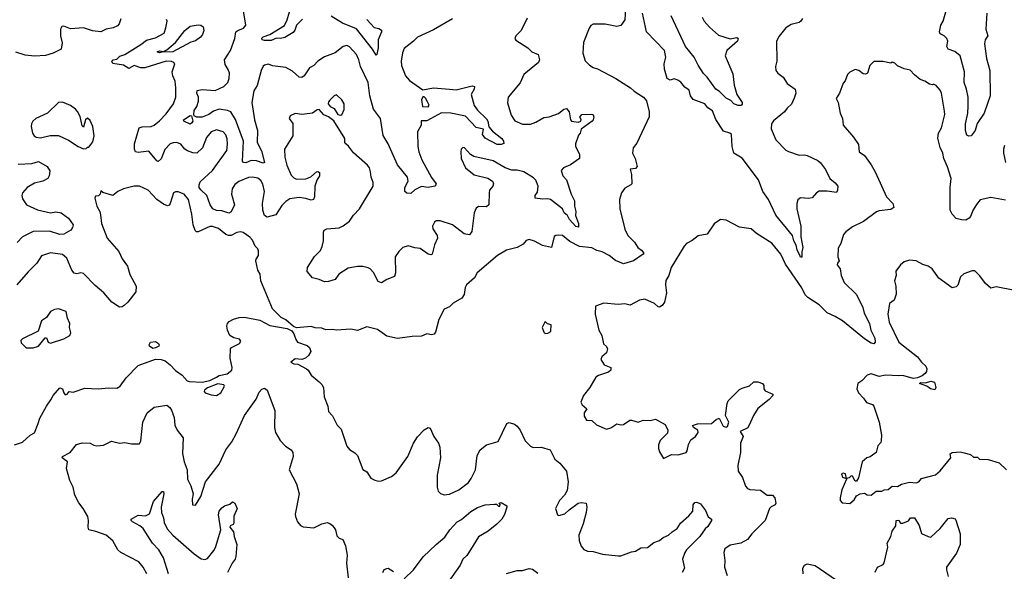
# Model space of a CAD drawing. Extents: x 1839239 to 1929705, y 762242 to 910352.
# Tile 280 of 429: x 1909294 to 1916697, y 853344 to 857486. Entities that reach past the tile are written whole.
import ezdxf

# ---------------------------------------------------------------- set-up
doc = ezdxf.new("R2010")
doc.units = 0

msp = doc.modelspace()

# ---------------------------------------------------------------- linework, layer by layer
at = {"layer": '0CON10XD'}
for points in [[(1913850, 857575), (1913843.3, 857485), (1913815, 857443.8), (1913785, 857436), (1913695, 857452), (1913645, 857454), (1913605, 857453.3), (1913588.3, 857441.7), (1913576.1, 857423.9), (1913534.3, 857315.7), (1913528, 857235), (1913545, 857177.5), (1913577.5, 857145), (1913605, 857126.2), (1913637.7, 857117.7), (1913776.7, 857045), (1913886.7, 856975), (1913915, 856950), (1913983.3, 856905), (1914006.1, 856876.1), (1914026.7, 856795), (1914026.4, 856756.4), (1913935, 856560), (1913905.9, 856524.1), (1913901.2, 856485), (1913922, 856445), (1913935.9, 856384.1), (1913925, 856370), (1913883.3, 856365), (1913893.8, 856325), (1913897.5, 856255), (1913890, 856245), (1913845, 856220), (1913818.8, 856185), (1913803.8, 856135), (1913806, 856065), (1913844.3, 855914.3), (1913865.7, 855865), (1913915.8, 855815), (1913941.2, 855775), (1913970, 855755), (1913986.2, 855733.8), (1913982.5, 855725), (1913908.8, 855675), (1913835, 855652), (1913775, 855679.2), (1913725.6, 855715.6), (1913672.7, 855742.7), (1913633.4, 855753.4), (1913595, 855772.5), (1913503.4, 855783.4), (1913431.2, 855821.2), (1913376.2, 855865), (1913345, 855869.2), (1913325, 855866.7), (1913312.5, 855857.5), (1913293.3, 855776.7), (1913225, 855790.5), (1913165, 855824.4), (1913125, 855835.5), (1913102.8, 855827.2), (1913079.1, 855800.9), (1913035, 855775.8), (1912955, 855756), (1912887.5, 855715), (1912733.3, 855585), (1912713, 855547), (1912653.9, 855496.1), (1912643.3, 855475), (1912635, 855422.5), (1912618.8, 855395), (1912552.4, 855357.6), (1912525, 855330), (1912485, 855313.3), (1912446, 855235), (1912420.7, 855139.3), (1912410, 855125), (1912390.7, 855120.7), (1912356.4, 855126.4), (1912315, 855108.8), (1912245, 855107.5), (1912135, 855091.4), (1912055, 855109.2), (1911985, 855160), (1911905, 855179.2), (1911835, 855153.3), (1911785, 855162.5), (1911675, 855154.2), (1911645, 855160.8), (1911595, 855157.1), (1911565, 855168.6), (1911515, 855172.9), (1911485, 855182), (1911375, 855172.5), (1911353, 855183), (1911295, 855232.5), (1911259.5, 855249.5), (1911194, 855315), (1911107.8, 855525), (1911102.5, 855575), (1911085.5, 855605.5), (1911069.6, 855675), (1911070.9, 855689.1), (1911089.6, 855715), (1911090.3, 855750.3), (1911085, 855766.7), (1911065, 855786.7), (1911045, 855831.2), (1911025, 855854), (1910975, 855888), (1910955, 855892.5), (1910927.7, 855887.7), (1910885, 855866.9), (1910865, 855865.5), (1910845, 855873.5), (1910787.7, 855917.7), (1910745, 855933.5), (1910725, 855933.1), (1910635, 855893.3), (1910623.1, 855893.1), (1910613.5, 855903.5), (1910598.4, 855945), (1910588.8, 856025), (1910564.3, 856135), (1910530, 856175), (1910485, 856194.3), (1910465, 856194.2), (1910450, 856185), (1910425, 856106.7), (1910417, 856093), (1910405, 856088), (1910375, 856100), (1910325.9, 856135.9), (1910260, 856205), (1910195, 856235.7), (1910155, 856235.8), (1910075, 856217.1), (1910032.7, 856197.3), (1909995, 856166.7), (1909918.3, 856188.3), (1909905, 856200), (1909900, 856175), (1909887, 856163), (1909865, 856160), (1909860, 856145), (1909874, 856085), (1909896, 856045), (1909900.5, 856020.5), (1909908.8, 855955), (1909950.8, 855845), (1910039.2, 855745), (1910065, 855691.2), (1910104.5, 855635), (1910123, 855573), (1910169.4, 855485), (1910167.4, 855442.6), (1910107.5, 855365), (1910080.3, 855339.7), (1910065, 855329.2), (1910045, 855327.5), (1909987.5, 855365), (1909927.8, 855435), (1909861.2, 855491.2), (1909775, 855580.6), (1909755, 855584.3), (1909725, 855578.6), (1909703.6, 855583.6), (1909685, 855606.2), (1909648.6, 855695), (1909615, 855722.9), (1909525.6, 855734.4), (1909457.5, 855712.5), (1909422.3, 855657.7), (1909357.8, 855592.2), (1909272.9, 855495)], [(1912548.3, 857491.7), (1912405, 857410.6), (1912284.5, 857355.5), (1912255.4, 857324.6), (1912185, 857270), (1912171.7, 857238.3), (1912162.3, 857175), (1912165, 857143.3), (1912194.5, 857065), (1912225, 857030.6), (1912325, 856958.8), (1912405, 856973.8), (1912525, 856965.8), (1912575, 856960.6), (1912695, 856990), (1912713.3, 856985), (1912712, 856965), (1912688, 856925), (1912710.8, 856840.8), (1912735.8, 856805.8), (1912805, 856742), (1912814.2, 856725), (1912821.2, 856681.2), (1912848.2, 856648.2), (1912918.6, 856595), (1912932, 856575), (1912933.3, 856556.7), (1912915, 856548.8), (1912885, 856550), (1912795, 856595.7), (1912772.9, 856625), (1912782.5, 856665), (1912725, 856676), (1912645, 856761.4), (1912535, 856784.3), (1912465, 856787.1), (1912355, 856726), (1912313, 856727), (1912312, 856695), (1912284.4, 856645), (1912287.7, 856535), (1912295.4, 856495), (1912317.7, 856435), (1912391.2, 856301.2), (1912424.3, 856255), (1912424, 856245), (1912414.3, 856235.7), (1912365, 856226.7), (1912315, 856232.5), (1912265, 856207.8), (1912235, 856181.9), (1912205, 856183.8), (1912189.5, 856195), (1912190, 856225), (1912213.8, 856275), (1912210.4, 856305), (1912135, 856396), (1912063.5, 856555), (1912026.9, 856616.9), (1912006.2, 856745), (1911955.4, 856815.4), (1911927.1, 856915), (1911913.2, 857015), (1911857.1, 857135), (1911844.6, 857185), (1911825.3, 857225.3), (1911775, 857282.5), (1911755, 857292), (1911725, 857286.2), (1911665, 857238.8), (1911585, 857207.1), (1911535, 857174.6), (1911506.6, 857143.4), (1911473.9, 857126.1), (1911432, 857065), (1911415, 857051.1), (1911395, 857055.8), (1911345, 857098.7), (1911295, 857126.2), (1911195, 857139.5), (1911165, 857151.4), (1911135, 857145.6), (1911125, 857137.5), (1911109.4, 857105), (1911078.7, 856991.3), (1911055, 856951.2), (1911039.6, 856865), (1911059.3, 856735), (1911082.7, 856655), (1911080, 856565), (1911111.5, 856501.5), (1911136, 856414), (1911125, 856409.2), (1911075, 856426.4), (1911035, 856428.2), (1910995, 856412.1), (1910977.5, 856415), (1910969.6, 856425), (1910976.4, 856575), (1910917, 856737), (1910882.7, 856795), (1910855.7, 856805.7), (1910795, 856813.5), (1910751, 856799), (1910715, 856775.2), (1910665, 856754.8), (1910624.8, 856754.8), (1910606.9, 856765), (1910604, 856774), (1910606.1, 856805), (1910625.3, 856835), (1910639.5, 856875), (1910637.3, 856905), (1910625.6, 856935), (1910628, 856955), (1910665, 856961.2), (1910765, 856954.4), (1910828.6, 856985), (1910858.9, 857015), (1910868.8, 857045), (1910870.8, 857085), (1910862.1, 857112.1), (1910839.2, 857149.2), (1910833.6, 857185), (1910880, 857255), (1910910.5, 857345), (1910920, 857395), (1910933.3, 857405), (1910976.6, 857423.4), (1910993.8, 857445), (1910972.4, 857582.4)], [(1910055, 857494), (1910041.1, 857455), (1910028.9, 857441.1), (1909996.2, 857425), (1909944.8, 857415.2), (1909905, 857396.2), (1909842.6, 857402.6), (1909775, 857426.2), (1909675, 857416.7), (1909625, 857436.7), (1909610, 857435), (1909601.2, 857415), (1909602, 857365), (1909612.7, 857312.7), (1909606.2, 857265), (1909545.5, 857234.5), (1909487.5, 857217.5), (1909405, 857212.5), (1909335, 857219.5), (1909265, 857242)], [(1911348.5, 856658.5), (1911347.5, 856615), (1911284.3, 856515), (1911287.8, 856455), (1911302.1, 856395), (1911335, 856319.2), (1911355, 856298.1), (1911375, 856288.9), (1911445, 856291.5), (1911482.6, 856307.4), (1911525, 856343.8), (1911535, 856346.7), (1911548.3, 856338.3), (1911549.2, 856315), (1911529.3, 856280.7), (1911514.4, 856235), (1911510, 856155), (1911503.9, 856136.1), (1911485, 856130), (1911445, 856144.3), (1911395, 856151.5), (1911325, 856140), (1911295, 856121.8), (1911265, 856090), (1911220.3, 856019.7), (1911154.6, 856004.6), (1911135, 856017.1), (1911122, 856055), (1911120.7, 856105), (1911134.7, 856195), (1911122.3, 856252.3), (1911107.6, 856277.6), (1911085, 856297.3), (1911045, 856303.9), (1911015, 856301.8), (1910940.8, 856270.8), (1910910.9, 856249.1), (1910890.8, 856215), (1910886.1, 856175), (1910908, 856095), (1910885, 856044.2), (1910866.9, 856033.1), (1910815, 856051.6), (1910773.6, 856053.6), (1910746.1, 856066.1), (1910726.2, 856095), (1910702.2, 856165), (1910655, 856207.8), (1910644.7, 856225), (1910642.4, 856245), (1910651.4, 856268.6), (1910742.9, 856355), (1910850.4, 856505), (1910857.4, 856552.6), (1910855, 856592.5), (1910845, 856622), (1910825, 856644.3), (1910775, 856658.1), (1910735, 856644.2), (1910698.5, 856601.5), (1910669.5, 856525), (1910625, 856483.8), (1910595, 856486.2), (1910555, 856501.8), (1910535.3, 856515.3), (1910505, 856550.5), (1910475, 856563.8), (1910447.8, 856562.2), (1910425, 856553.3), (1910385, 856512), (1910358.9, 856441.1), (1910335, 856422), (1910325, 856426), (1910265, 856500), (1910185, 856489.2), (1910165, 856493.3), (1910157.5, 856515), (1910157.9, 856555), (1910191.2, 856675), (1910215, 856681.8), (1910283.7, 856683.7), (1910305, 856694.6), (1910345, 856726.1), (1910395, 856780), (1910449.5, 856855), (1910467.3, 856905), (1910469.2, 856975), (1910463.4, 857025), (1910445.9, 857065), (1910440.4, 857095), (1910460, 857155), (1910453.3, 857165), (1910435, 857172.2), (1910394.7, 857174.7), (1910235, 857125.7), (1910204.3, 857124.3), (1910155, 857143.1), (1910115, 857120), (1910075, 857144.3), (1909995, 857156.7), (1909986.2, 857175), (1909995.8, 857184.2), (1910025, 857190.6), (1910047.1, 857212.9), (1910085, 857225.2), (1910205, 857299.1), (1910247.7, 857332.3), (1910315, 857349.3), (1910379.2, 857385), (1910394, 857425), (1910402, 857475), (1910398.3, 857488.3)], [(1911419.5, 857490.5), (1911375, 857446.5), (1911363, 857407), (1911350.7, 857389.3), (1911288, 857352), (1911255.7, 857344.3), (1911225, 857346.6), (1911185, 857331.2), (1911135, 857329.3), (1911116.2, 857335), (1911115, 857346.9), (1911125, 857358.8), (1911175.2, 857374.8), (1911285, 857442.7), (1911305, 857484.4), (1911321.5, 857545)], [(1913108.8, 857498.8), (1913063.6, 857406.4), (1913023.3, 857365), (1913017.5, 857345), (1913025, 857333.3), (1913115, 857276), (1913144.6, 857244.6), (1913191.2, 857225), (1913202.5, 857185), (1913195, 857164), (1913084.1, 857075.9), (1913057.6, 857012.4), (1912966, 856905), (1912961.1, 856861.1), (1912990.2, 856770.2), (1913015.7, 856725.7), (1913075, 856702.9), (1913135, 856702), (1913175, 856716), (1913235, 856751.5), (1913275, 856756.9), (1913345, 856782.2), (1913385, 856814.3), (1913405, 856820), (1913424.4, 856794.4), (1913434.6, 856734.6), (1913443.6, 856723.6), (1913495, 856716.9), (1913514.2, 856725), (1913516.4, 856736.4), (1913506, 856755), (1913520, 856775), (1913595, 856776.2), (1913605, 856772.5), (1913611.2, 856755), (1913606.7, 856735), (1913597.5, 856725), (1913516.7, 856665), (1913507.5, 856635), (1913495, 856620), (1913473.3, 856555), (1913473.6, 856536.4), (1913504.1, 856474.1), (1913503.8, 856445), (1913435, 856397.5), (1913382.5, 856375), (1913366.1, 856353.9), (1913378.6, 856315), (1913404.6, 856284.6), (1913440.3, 856175), (1913465, 856126.2), (1913465.5, 856085.5), (1913475.6, 856045), (1913472.2, 856015), (1913496.8, 855956.8), (1913495, 855927.5), (1913475, 855932.5), (1913426.7, 855985), (1913411.8, 856015), (1913387.5, 856035), (1913374.5, 856065), (1913285.7, 856135), (1913265, 856141.5), (1913225, 856137.7), (1913168.8, 856145), (1913170, 856165), (1913187.8, 856192.2), (1913191.8, 856235), (1913175, 856281.9), (1913158.4, 856298.4), (1913085, 856343.1), (1913035, 856356.5), (1912995, 856355.5), (1912945, 856372.9), (1912855, 856426.5), (1912709.7, 856459.7), (1912684.1, 856474.1), (1912637.5, 856525), (1912625, 856526.7), (1912613.3, 856515), (1912610, 856495), (1912613.8, 856445), (1912646.7, 856375), (1912712, 856322), (1912815, 856297.5), (1912850, 856275), (1912856.2, 856255), (1912851.2, 856235), (1912826.2, 856205), (1912822.7, 856187.3), (1912822, 856095), (1912805, 856081.4), (1912745, 856082.5), (1912725, 856070), (1912710, 856035), (1912694.5, 855895.5), (1912675, 855871.4), (1912635, 855877.5), (1912549.2, 855945), (1912455, 855975.8), (1912425, 855976.2), (1912413.1, 855966.9), (1912398.6, 855935), (1912400, 855915), (1912432.5, 855865), (1912434.4, 855845), (1912411.8, 855795), (1912395, 855726.7), (1912385, 855721.2), (1912365, 855725.8), (1912305, 855769.1), (1912265, 855772.5), (1912215, 855787.1), (1912175, 855775.8), (1912144, 855745), (1912117.5, 855705), (1912120, 855585), (1912112.2, 855557.8), (1912055, 855534.6), (1912015, 855510), (1911989.7, 855519.7), (1911955, 855586.7), (1911928.8, 855615), (1911914.1, 855624.1), (1911875, 855632), (1911835, 855632.5), (1911765, 855619.2), (1911694, 855575), (1911665, 855536), (1911615, 855520), (1911585, 855518.8), (1911545.8, 855535.8), (1911495, 855546.7), (1911456.7, 855595), (1911458.8, 855625), (1911511.2, 855708.8), (1911556.3, 855753.7), (1911567.8, 855782.2), (1911579.2, 855825), (1911578.8, 855891.2), (1911584.3, 855905.7), (1911603.2, 855916.8), (1911695, 855924.4), (1911725, 855937.1), (1911775, 855974.3), (1911805, 856018.6), (1911848.6, 856065), (1911951.1, 856235), (1911951.4, 856265), (1911937.1, 856305), (1911932.5, 856345), (1911924.2, 856375), (1911910, 856395), (1911805, 856487.1), (1911767.5, 856537.5), (1911746.7, 856555), (1911740, 856565), (1911740, 856595), (1911656.6, 856726.6), (1911616.7, 856756.7), (1911581.2, 856771.2), (1911545, 856811.1), (1911530.2, 856809.8), (1911496.1, 856783.9), (1911414.5, 856774.5), (1911365, 856780.8), (1911327.5, 856765), (1911320, 856745), (1911347, 856707), (1911348.5, 856658.5)], [(1911905, 857487.5), (1911958.1, 857428.1), (1911995, 857421.4), (1912015, 857408.8), (1912015.6, 857395), (1911988.2, 857335), (1911989.1, 857275), (1911978.8, 857225), (1911975, 857220), (1911947.8, 857265), (1911827.4, 857417.4), (1911720.7, 857460.7), (1911635, 857513.7)], [(1915178.8, 857495), (1915166.7, 857475), (1915153.9, 857466.1), (1915095, 857450.8), (1915055.5, 857424.5), (1915005, 857363.3), (1914984.3, 857325), (1914985.6, 857175), (1914978, 857135), (1914980, 857105), (1914995, 857083.8), (1915033.8, 857055), (1915065, 857008), (1915123.8, 856965), (1915129.4, 856935), (1915115.9, 856895.9), (1915097.8, 856852.2), (1915065, 856823.1), (1915044.6, 856795.4), (1914962.4, 856727.6), (1914946.2, 856705), (1914943.6, 856666.4), (1914980, 856585), (1915055, 856506), (1915075, 856495.8), (1915155, 856469.2), (1915195, 856471.2), (1915215, 856466.2), (1915295, 856428), (1915315, 856411.2), (1915352.1, 856362.1), (1915385, 856294), (1915425, 856261.2), (1915445.8, 856235), (1915444, 856205), (1915435, 856188.8), (1915365, 856197.5), (1915305, 856197.5), (1915284.5, 856185.5), (1915251.7, 856148.3), (1915225, 856142.5), (1915165, 856148), (1915145, 856132.5), (1915137.5, 856105), (1915137.8, 856065), (1915167.8, 855935), (1915167.8, 855855), (1915182.5, 855775), (1915173.8, 855743.8), (1915175.8, 855704.2), (1915165, 855703.3), (1915161.7, 855711.7), (1915139.1, 855759.1), (1915132.9, 855792.9), (1915115.7, 855825), (1915104.3, 855865), (1914978.5, 856018.5), (1914924.7, 856135), (1914881.6, 856195), (1914850, 856285), (1914727.4, 856447.4), (1914664.6, 856484.6), (1914650.4, 856535), (1914645.5, 856625.5), (1914634.2, 856634.2), (1914585, 856648.6), (1914527.2, 856737.2), (1914501.9, 856801.9), (1914468.1, 856825), (1914445.3, 856855.3), (1914357.9, 856887.9), (1914336.5, 856915), (1914328.2, 856958.2), (1914295, 856979.2), (1914265, 857017.5), (1914243.2, 857033.2), (1914215, 857041.2), (1914185, 857032.5), (1914162.5, 857045), (1914142.5, 857115), (1914140, 857155), (1914152.9, 857205), (1914142.5, 857255), (1914006, 857395), (1913975.6, 857535.6)], [(1914425.6, 857505.6), (1914440.8, 857475), (1914479.3, 857429.3), (1914549.4, 857369.4), (1914635, 857342), (1914685, 857353.8), (1914696.2, 857345), (1914691.2, 857325), (1914610.8, 857255), (1914599.4, 857215), (1914655, 857080), (1914665.6, 856995), (1914685.8, 856925), (1914725.8, 856865), (1914727.3, 856852.7), (1914718.3, 856841.7), (1914695, 856840.8), (1914663.3, 856855), (1914640.5, 856880.5), (1914605, 856896.2), (1914555, 856947.1), (1914529.2, 856965), (1914462, 857055), (1914435, 857081.2), (1914395, 857146.2), (1914365, 857205.7), (1914301.1, 857285), (1914191.3, 857515)], [(1916411.8, 856965), (1916395.3, 857015), (1916398.4, 857095), (1916366, 857215), (1916325, 857248), (1916275, 857266.2), (1916266, 857285), (1916272.9, 857325), (1916265.6, 857345), (1916246.1, 857366.1), (1916215, 857380.8), (1916208.6, 857395), (1916219.6, 857445), (1916236.9, 857475), (1916257.3, 857545)], [(1916565.5, 857535), (1916557.8, 857415), (1916573.8, 857365), (1916553.9, 857336.1), (1916549.2, 857305), (1916562.7, 857195), (1916587.3, 857105), (1916590.9, 856915), (1916545, 856784), (1916492.5, 856707.5), (1916478.5, 856655), (1916447, 856613), (1916430.7, 856610.7), (1916415, 856620), (1916404.4, 856655), (1916406.2, 856705), (1916423.3, 856785), (1916426.3, 856836.3), (1916424.6, 856905), (1916411.8, 856965)], [(1910345, 857237.1), (1910328, 857245), (1910345, 857252.9), (1910375, 857247.1), (1910399.7, 857260.3), (1910465.6, 857314.4), (1910536.8, 857405), (1910575, 857437.5), (1910635, 857449), (1910655.5, 857445.5), (1910673.1, 857433.1), (1910679, 857405), (1910669.6, 857375), (1910653.7, 857355), (1910615, 857328.3), (1910581.6, 857318.4), (1910445, 857244.5), (1910366.5, 857243.5), (1910345, 857237.1)], [(1916705, 856132.2), (1916595, 856152), (1916515, 856133.3), (1916487.5, 856097.5), (1916461.7, 856058.3), (1916442.3, 856007.7), (1916434, 855996), (1916408.3, 855981.7), (1916375, 855982.9), (1916335, 855994.3), (1916305.5, 856025.5), (1916290.6, 856055), (1916290.5, 856225), (1916298.2, 856295), (1916270.8, 856380.8), (1916241.5, 856445), (1916235, 856483.3), (1916215, 856526.2), (1916196.8, 856596.8), (1916203.3, 856635), (1916225.5, 856675), (1916249.4, 856775), (1916248.3, 856798.3), (1916226, 856935), (1916215, 856957.5), (1916185, 856992.5), (1916165, 857002.5), (1916155, 856997.5), (1916135, 857003.3), (1916100, 857025), (1916065, 857037.5), (1916021.7, 857071.7), (1915988.3, 857108.3), (1915945, 857117.5), (1915895, 857140), (1915875, 857160), (1915855, 857167.5), (1915845, 857160), (1915785, 857172.5), (1915715, 857172.5), (1915685, 857142.5), (1915667.5, 857085), (1915653, 857077), (1915635, 857080), (1915602.5, 857105), (1915575, 857112.5), (1915535, 857092.5), (1915517.5, 857075), (1915501.7, 857028.3), (1915485, 857010), (1915457.5, 856935), (1915432.5, 856895), (1915447.5, 856865), (1915462.5, 856785), (1915480, 856745), (1915486.2, 856695), (1915563.3, 856605), (1915600, 856550), (1915605.5, 856495), (1915646.4, 856466.4), (1915696.7, 856396.7), (1915726.7, 856345), (1915811.4, 856155), (1915858.8, 856105), (1915866.7, 856075), (1915845, 856061.2), (1915755, 856052), (1915735.8, 856044.2), (1915639.5, 855970.5), (1915555, 855930), (1915505.7, 855894.3), (1915487.3, 855872.7), (1915467.5, 855805), (1915449.1, 855770.9), (1915446.1, 855706.1), (1915455.8, 855675), (1915442.1, 855657.9), (1915441.6, 855645), (1915462.2, 855615), (1915470.5, 855565), (1915493.8, 855513.8), (1915585, 855422), (1915634.5, 855325), (1915642.9, 855282.9), (1915682.7, 855205), (1915694.6, 855155), (1915723.5, 855095), (1915727.1, 855065), (1915716.7, 855053.3), (1915695, 855056.9), (1915645, 855088.5), (1915480.8, 855225), (1915425, 855258.6), (1915364.5, 855284.5), (1915304.3, 855345), (1915219.8, 855399.8), (1915200.5, 855420.5), (1915175, 855472.5), (1915075, 855617.1), (1915051.6, 855651.6), (1915016.9, 855725), (1914948.9, 855808.9), (1914835, 855882), (1914795, 855916.2), (1914705, 855928.8), (1914605, 855980), (1914563.6, 855986.4), (1914515, 855953.3), (1914464.1, 855875.9), (1914395, 855863.8), (1914351.1, 855828.9), (1914308.8, 855805), (1914290, 855785), (1914193.3, 855625), (1914175.5, 855565), (1914153.3, 855526.7), (1914149.1, 855495), (1914158.2, 855435), (1914142, 855365), (1914125, 855338.8), (1914105, 855326.7), (1914095, 855330), (1914066.7, 855355), (1913995, 855386.7), (1913955, 855380), (1913885, 855343.3), (1913845, 855353.3), (1913795, 855347.5), (1913685, 855358), (1913623.3, 855335), (1913622, 855275), (1913648.8, 855155), (1913670, 855115), (1913682.5, 855052.5), (1913705, 855032.5), (1913713.3, 855015), (1913706.7, 854985), (1913670, 854955), (1913663.6, 854933.6), (1913687.5, 854895), (1913737.5, 854875), (1913737.5, 854855), (1913721.7, 854838.3), (1913645, 854814), (1913625, 854801.2), (1913582, 854725), (1913533.8, 854665), (1913513.3, 854615), (1913522.5, 854595), (1913557.5, 854565), (1913537.5, 854535), (1913538.3, 854508.3), (1913555, 854480), (1913597, 854477), (1913630, 854445), (1913705, 854411.2), (1913737.7, 854422.3), (1913785, 854452.5), (1913815, 854443.3), (1913835, 854447.5), (1913880.7, 854479.3), (1913895, 854480), (1913945, 854463.3), (1913981.7, 854478.3), (1914035, 854476.2), (1914075, 854486.7), (1914146.4, 854446.4), (1914167.5, 854405), (1914165, 854380), (1914110, 854325), (1914097, 854293), (1914097, 854267), (1914105, 854240), (1914135, 854190), (1914195, 854220), (1914245, 854217.5), (1914304.1, 854235.9), (1914312.3, 854247.7), (1914322.7, 854297.3), (1914339.5, 854330.5), (1914375, 854356.7), (1914396.2, 854385), (1914393, 854403), (1914360, 854425), (1914351.7, 854438.3), (1914389.3, 854450.7), (1914495, 854454), (1914530, 854485), (1914553, 854493), (1914583.1, 854433.1), (1914605, 854426.9), (1914615, 854432.5), (1914625.4, 854465), (1914600.8, 854515), (1914612.5, 854605), (1914620.8, 854625), (1914705, 854708), (1914725, 854720), (1914782.5, 854737.5), (1914815, 854765.8), (1914845, 854767.5), (1914878, 854755), (1914888.8, 854738.8), (1914890, 854715), (1914899.4, 854699.4), (1914957.5, 854675), (1914956.2, 854665), (1914928.8, 854635), (1914844.6, 854565.4), (1914811.9, 854515), (1914788.9, 854465), (1914768.2, 854421.8), (1914710, 854395), (1914733.3, 854355), (1914714, 854305), (1914714.2, 854235), (1914692.7, 854137.3), (1914696, 854095), (1914727.7, 854047.7), (1914752.1, 853982.1), (1914765, 853966.2), (1914785, 853958), (1914865, 853954.3), (1914915, 853915.4), (1914955, 853915.6), (1914972.7, 853895), (1914980, 853855), (1914975, 853842), (1914945, 853828.5), (1914932.9, 853815), (1914899.4, 853725), (1914798.8, 853625), (1914765, 853581.9), (1914715, 853555.6), (1914635, 853541.2), (1914595, 853512.5), (1914588, 853485), (1914596.2, 853425), (1914592.5, 853375), (1914613.4, 853313.4)], [(1911705, 856768.5), (1911715, 856772.2), (1911735, 856812.5), (1911733.8, 856855), (1911716.7, 856885), (1911675, 856922.5), (1911657.5, 856915), (1911625, 856883.3), (1911615, 856870), (1911614.6, 856855), (1911629.4, 856835), (1911658.8, 856818.8), (1911685, 856775.6), (1911705, 856768.5)], [(1912365, 856832.5), (1912372.5, 856845), (1912360.7, 856870.7), (1912345, 856897.5), (1912336.2, 856906.2), (1912325, 856906.7), (1912314.6, 856885), (1912323.8, 856833.8), (1912365, 856832.5)], [(1909775, 856517.5), (1909795, 856520), (1909805, 856530), (1909815, 856530), (1909845, 856570), (1909853.8, 856615), (1909843.8, 856685), (1909825, 856730), (1909805, 856747.5), (1909790, 856735), (1909775, 856680), (1909765, 856690), (1909748.5, 856758.5), (1909728, 856798), (1909715, 856814.3), (1909675, 856842), (1909617, 856867), (1909585.7, 856864.3), (1909503.3, 856785), (1909415.9, 856744.1), (1909393.8, 856725), (1909383.8, 856705), (1909380, 856685), (1909390, 856635), (1909403, 856613), (1909417.5, 856605), (1909450.3, 856600.3), (1909523.2, 856616.8), (1909585.5, 856615.5), (1909662, 856582), (1909735, 856534.2), (1909775, 856517.5)], [(1910575, 856702.9), (1910527.5, 856725), (1910526.2, 856735), (1910575, 856768), (1910586.7, 856765), (1910595.4, 856725), (1910589.1, 856710.9), (1910575, 856702.9)], [(1916699.3, 856540.7), (1916691.2, 856515), (1916691.2, 856485), (1916706.1, 856413.9)], [(1909281.6, 856401.6), (1909385, 856406.1), (1909435, 856420.8), (1909501.4, 856385), (1909521.2, 856351.2), (1909515.6, 856315), (1909505.6, 856295), (1909467.1, 856272.9), (1909405, 856259.7), (1909349.6, 856225), (1909314.6, 856185), (1909309.2, 856165), (1909315, 856140.8), (1909345.7, 856095), (1909428.2, 856058.2), (1909525, 856036.9), (1909565, 856044.7), (1909606.8, 856036.8), (1909662.2, 855995), (1909696.1, 855945), (1909692.4, 855925), (1909678.1, 855905), (1909625, 855876), (1909595, 855873.9), (1909518, 855898), (1909395, 855896), (1909314.2, 855855.8), (1909275.9, 855814.1)], [(1916775, 855453.8), (1916635, 855480), (1916595, 855470), (1916555.8, 855505.8), (1916513.4, 855563.4), (1916475, 855600), (1916455, 855599.2), (1916392.6, 855577.4), (1916368.6, 855555), (1916347.9, 855492.1), (1916335, 855480), (1916305, 855473.8), (1916204.5, 855544.5), (1916155, 855616.2), (1916125, 855636.2), (1916085, 855648.8), (1916035, 855676), (1915985, 855680), (1915945, 855668.8), (1915916.7, 855645), (1915881.7, 855598.3), (1915883.3, 855565), (1915872.5, 855525), (1915882.5, 855485), (1915884, 855425), (1915868.8, 855381.2), (1915832.7, 855355), (1915821.2, 855275), (1915831.8, 855215), (1915903.3, 855065), (1916043.5, 854953.5), (1916074.1, 854914.1), (1916106.2, 854885), (1916114, 854865), (1916112, 854845), (1916100.9, 854829.1), (1916078.5, 854811.5), (1916045, 854797.9), (1916012.9, 854792.9), (1915935, 854814.3), (1915905, 854811.5), (1915805, 854815.7), (1915756.4, 854806.4), (1915695, 854828), (1915665, 854816.7), (1915625.6, 854774.4), (1915596.1, 854753.9), (1915588.8, 854715), (1915600, 854685), (1915638.8, 854645), (1915660.9, 854610.9), (1915705, 854596.7), (1915716.7, 854585), (1915756.1, 854463.9), (1915773.9, 854366.1), (1915772, 854325), (1915768.3, 854311.7), (1915746.7, 854285), (1915732.5, 854235), (1915687.7, 854202.3), (1915662.9, 854197.1), (1915627.5, 854165), (1915600, 854045), (1915585, 854020), (1915575, 854020), (1915555, 854057.5), (1915545, 854060), (1915530, 854045), (1915510, 854040), (1915503.3, 854075), (1915485, 854082), (1915474.2, 854075), (1915481.7, 854051.7), (1915510, 854040), (1915510, 854035), (1915476.7, 853955), (1915462, 853895), (1915463.3, 853875), (1915478, 853858), (1915535, 853853.3)], [(1909341.7, 855021.7), (1909395, 855023.3), (1909436.7, 855035), (1909485, 855097.5), (1909496.4, 855096.4), (1909507.5, 855065), (1909525, 855057.5), (1909625, 855090), (1909670, 855115), (1909677.5, 855135), (1909667.5, 855175), (1909670, 855205), (1909653.3, 855245), (1909642.5, 855295), (1909585, 855314.3), (1909555, 855309.4), (1909526, 855295), (1909495, 855250), (1909457.5, 855225), (1909433.3, 855146.7), (1909315, 855090), (1909301.7, 855078.3), (1909305, 855060), (1909341.7, 855021.7)], [(1910775, 854801.8), (1910795, 854813.5), (1910853.1, 854826.9), (1910890, 854855), (1910892, 854875), (1910875.8, 854945), (1910878, 855015), (1910886.2, 855025), (1910947.5, 855055), (1910957.2, 855072.8), (1910947.9, 855087.9), (1910905, 855096.7), (1910874.7, 855115), (1910855.9, 855155), (1910851.1, 855185), (1910855.5, 855204.5), (1910869.4, 855220.6), (1910901.7, 855238.3), (1910945, 855250.6), (1910985, 855253.1), (1911100.5, 855230.5), (1911175, 855190), (1911305, 855167.5), (1911339.3, 855149.3), (1911356.1, 855126.1), (1911370, 855085), (1911383.3, 855065), (1911455, 855038.8), (1911473.6, 855023.6), (1911482.5, 854995), (1911466.7, 854965), (1911443.3, 854945), (1911415, 854935.6), (1911365, 854940), (1911333.8, 854915), (1911355, 854901.1), (1911385, 854899.4), (1911450, 854865), (1911463.3, 854855), (1911485, 854816.7), (1911545, 854766.7), (1911566.1, 854746.1), (1911577.5, 854725), (1911582.5, 854655), (1911610, 854585), (1911616.7, 854545), (1911645, 854512.5), (1911681.2, 854441.2), (1911710.7, 854410.7), (1911755, 854282.5), (1911775, 854257.5), (1911815, 854232.5), (1911833.6, 854213.6), (1911875, 854107.5), (1911905, 854090), (1911935, 854042.5), (1911965, 854027.5), (1911995, 854020), (1912015, 854023.3), (1912090, 854055), (1912125, 854083.3), (1912213.2, 854206.8), (1912254.2, 854305), (1912285, 854353.8), (1912335, 854406.7), (1912365, 854423.3), (1912379.3, 854419.3), (1912407.5, 854355), (1912443.3, 854305), (1912453.8, 854275), (1912458, 854195), (1912432.5, 854065), (1912432, 853975), (1912440, 853945), (1912458.3, 853928.3), (1912485, 853918.8), (1912525, 853924), (1912595, 853955.6), (1912668.3, 854011.7), (1912689.3, 854040.7), (1912720, 854105), (1912733.9, 854213.9), (1912756, 854255), (1912805, 854293.8), (1912891.7, 854318.3), (1912957.5, 854455), (1912975, 854462.5), (1913015, 854450), (1913035, 854433.3), (1913056, 854405), (1913094.6, 854324.6), (1913135, 854284.2), (1913155, 854272.9), (1913215, 854275.6), (1913282, 854255), (1913317.1, 854185), (1913354.2, 854155), (1913405.6, 854095), (1913418.6, 854015), (1913410.5, 853949.5), (1913391.2, 853915), (1913353.3, 853875), (1913323.6, 853816.4), (1913338.3, 853768.3), (1913347, 853763), (1913394.1, 853775.9), (1913424.2, 853805.8), (1913492.5, 853855), (1913515, 853860), (1913552.5, 853855), (1913558, 853825), (1913552, 853785), (1913530.9, 853699.1), (1913498.9, 853615), (1913501.5, 853575), (1913515, 853532), (1913535, 853507.5), (1913564.4, 853494.4), (1913605, 853492), (1913675, 853471.4), (1913795, 853460), (1913815, 853460.8), (1913895, 853490), (1913925, 853494.5), (1913965, 853520), (1914015, 853521.4), (1914060.8, 853559.2), (1914105, 853573.9), (1914131.8, 853598.2), (1914173.5, 853615), (1914199, 853641), (1914236.9, 853665), (1914262.5, 853705), (1914325, 853760.6), (1914354.2, 853795), (1914357.7, 853842.3), (1914370.5, 853859.5), (1914385, 853863.8), (1914411.7, 853851.7), (1914450.6, 853800.6), (1914471.7, 853751.7), (1914495.6, 853735.6), (1914495.6, 853725.6), (1914468.8, 853681.2), (1914447.9, 853662.1), (1914408.6, 853605), (1914306.5, 853505), (1914295.4, 853485), (1914277.5, 853435), (1914292.9, 853367.1), (1914275.6, 853334.4)], [(1913245, 855130), (1913265, 855132.5), (1913287.5, 855145), (1913290, 855195), (1913263, 855203), (1913245, 855220), (1913222.5, 855175), (1913235, 855140), (1913245, 855130)], [(1910295, 855017.1), (1910271.2, 855035), (1910266.7, 855045), (1910277.5, 855065), (1910315, 855070), (1910336.7, 855055), (1910343.8, 855045), (1910341.2, 855035), (1910315, 855021.8), (1910295, 855017.1)], [(1909255, 854292.7), (1909315, 854314.4), (1909372.5, 854365), (1909405, 854384.3), (1909432.5, 854455), (1909445, 854494.3), (1909495.4, 854585), (1909529.4, 854630.6), (1909545, 854664), (1909595, 854721.9), (1909616.2, 854715), (1909625, 854683.3), (1909635, 854670), (1909650, 854675), (1909665, 854693.3), (1909695, 854688.9), (1909785, 854720), (1909885, 854714.4), (1909965, 854721.4), (1910025, 854718.9), (1910050, 854735), (1910093.6, 854796.4), (1910185, 854889.5), (1910315, 854937.7), (1910358.8, 854935), (1910386.7, 854925), (1910426, 854895), (1910465, 854852), (1910516.4, 854816.4), (1910554, 854775), (1910568.1, 854768.1), (1910665, 854763.6), (1910725, 854775.9), (1910775, 854801.8)], [(1910775, 854663.8), (1910805.8, 854685), (1910833.8, 854735), (1910830, 854745), (1910785, 854752.1), (1910705, 854721.1), (1910684.3, 854705), (1910681.2, 854695), (1910687.5, 854685), (1910735, 854668), (1910775, 854663.8)], [(1916175, 854707.5), (1916142.5, 854715), (1916115, 854733.8), (1916060, 854755), (1916068.3, 854761.7), (1916105, 854760), (1916145, 854770.8), (1916173.3, 854765), (1916182.5, 854725), (1916175, 854707.5)], [(1910249.4, 853325), (1910222.9, 853375), (1910190, 853415), (1910055.5, 853485.5), (1910032.5, 853505), (1909993.4, 853573.4), (1909945, 853614), (1909866.4, 853643.6), (1909813.8, 853655), (1909808, 853675), (1909812.5, 853725), (1909805.6, 853755), (1909772.5, 853815), (1909738.1, 853858.1), (1909709.2, 853915), (1909696, 853975), (1909670.7, 854025), (1909645.5, 854115), (1909653.8, 854165), (1909614.2, 854195), (1909616.7, 854205), (1909674.6, 854235.4), (1909721.2, 854295), (1909765, 854307.5), (1909825, 854305.8), (1909850.6, 854290.6), (1909875, 854286.9), (1909925, 854290), (1909985, 854320), (1910045, 854306.7), (1910085, 854311.2), (1910135, 854300), (1910195, 854301.2), (1910205.8, 854324.2), (1910218.8, 854465), (1910252.5, 854535), (1910305, 854576.2), (1910400.9, 854590.9), (1910423.1, 854575), (1910435.4, 854555), (1910455, 854500), (1910460.7, 854440.7), (1910479.2, 854405), (1910524.4, 854345), (1910519.4, 854229.4), (1910530, 854165), (1910552.5, 854105), (1910555.9, 854035.9), (1910581.2, 853985), (1910598.8, 853925), (1910590, 853885), (1910593.6, 853843.6), (1910615, 853840), (1910656.4, 853906.4), (1910690, 854015), (1910795, 854148), (1910844.3, 854255), (1910888.8, 854315), (1910921.2, 854375), (1910984, 854515), (1911072.6, 854637.4), (1911095, 854690), (1911115, 854712.9), (1911135, 854720), (1911154.2, 854705), (1911212.2, 854552.2), (1911210, 854425), (1911217.5, 854385), (1911251.4, 854325), (1911293.2, 854283.2), (1911336.2, 854255), (1911346.9, 854236.9), (1911349.4, 854205), (1911319.4, 854105), (1911375, 854000), (1911395.6, 853925), (1911366.4, 853773.6), (1911366.7, 853755), (1911383.8, 853715), (1911405, 853686.7), (1911425, 853676.7), (1911505, 853670), (1911565, 853701.2), (1911605, 853710), (1911625, 853703.3), (1911645, 853686.7), (1911668, 853655), (1911679.3, 853609.3), (1911695, 853592.5), (1911723, 853583), (1911743.8, 853535), (1911756.7, 853465), (1911751.2, 853405), (1911763.8, 853295)], [(1915535, 853853.3), (1915568.3, 853881.7), (1915585, 853910), (1915613.8, 853926.2), (1915645, 853930), (1915665, 853918.8), (1915695, 853916.7), (1915733.6, 853946.4), (1915775, 853944.5), (1915794.4, 853955.6), (1915825, 853958.6), (1915855, 853982.5), (1915895, 853980), (1915925, 853999.2), (1915985, 854012.5), (1916035, 854008), (1916055, 854016.2), (1916075, 854040), (1916180.7, 854069.3), (1916215, 854097.5), (1916293.8, 854195), (1916290, 854225), (1916303.9, 854236.1), (1916365, 854240), (1916395, 854234), (1916441.7, 854221.7), (1916465, 854200), (1916495, 854200), (1916510, 854185), (1916575, 854184.3), (1916659.1, 854159.1), (1916713.8, 854105)], [(1910413.6, 853323.6), (1910375.9, 853445), (1910340.4, 853505), (1910292.9, 853555), (1910221.4, 853665), (1910197.5, 853685), (1910141.2, 853715), (1910132.5, 853725), (1910132.5, 853735), (1910185, 853764.3), (1910239.5, 853760.5), (1910271.2, 853775), (1910301, 853869), (1910365, 853943.3), (1910375, 853943.3), (1910378.9, 853925), (1910357.9, 853825), (1910361.1, 853785), (1910376.4, 853746.4), (1910380.7, 853710.7), (1910402, 853662), (1910444.4, 853615), (1910605, 853475.6), (1910657.9, 853437.9), (1910685, 853432.5), (1910705, 853440), (1910755, 853500.8), (1910766.4, 853523.6), (1910806, 853655), (1910787.8, 853767.8), (1910794.8, 853795.2), (1910815, 853820.6), (1910835, 853835.6), (1910873.2, 853846.8), (1910895, 853864.4), (1910910.6, 853855), (1910930, 853815), (1910903.2, 853756.8), (1910904.2, 853705), (1910898.8, 853695), (1910876, 853685), (1910873.8, 853675), (1910901.2, 853641.2), (1910905.5, 853605), (1910928, 853545), (1910919.6, 853455), (1910913.6, 853435), (1910891.2, 853405), (1910856.6, 853335)], [(1912185, 853286.7), (1912255, 853353.8), (1912327, 853453), (1912424.8, 853545.2), (1912490.7, 853599.3), (1912527.5, 853655), (1912583.8, 853715), (1912616.5, 853733.5), (1912685, 853792.3), (1912735, 853822.7), (1912795, 853843.1), (1912865, 853849.2), (1912878.3, 853848.3), (1912895, 853831.9), (1912905, 853832.9), (1912907.5, 853845), (1912900, 853855), (1912915, 853860), (1912955.8, 853835.8), (1912957.5, 853825), (1912939.2, 853770.8), (1912918.1, 853735), (1912882.4, 853697.6), (1912817.1, 853645), (1912745, 853602.9), (1912684.5, 853505), (1912655, 853461.9), (1912626.5, 853435), (1912605, 853390), (1912503.5, 853245)], [(1915725, 853336.7), (1915744.1, 853375.9), (1915785.8, 853394.2), (1915795, 853407.5), (1915822.2, 853525), (1915817.5, 853555), (1915844.5, 853605), (1915852.9, 853645), (1915881.4, 853685), (1915885, 853725.6), (1915905, 853728.9), (1915915.8, 853705.8), (1915934.4, 853704.4), (1915976.3, 853723.7), (1915990.8, 853745), (1916020.8, 853745), (1916057.6, 853687.6), (1916075, 853627.5), (1916125, 853604.2), (1916145, 853601.2), (1916214.4, 853665.6), (1916275, 853740), (1916300, 853745), (1916327, 853737), (1916331.7, 853728.3), (1916364.2, 853625), (1916364.2, 853545), (1916338.8, 853481.2), (1916262.7, 853375), (1916262.5, 853355), (1916274.3, 853304.3)], [(1912023.3, 853335), (1912035, 853356.7), (1912053.9, 853366.1), (1912065, 853366.2), (1912105, 853341.2)], [(1912955, 853328.5), (1913035, 853350), (1913075, 853350.6), (1913125, 853365.7), (1913149, 853359), (1913188.7, 853328.7)], [(1915183.8, 853325), (1915181.8, 853368.2), (1915195, 853390), (1915215, 853400.6), (1915275, 853388.5), (1915475, 853250)]]:
    msp.add_lwpolyline(points, dxfattribs=at)

doc.saveas('drawing.dxf')
